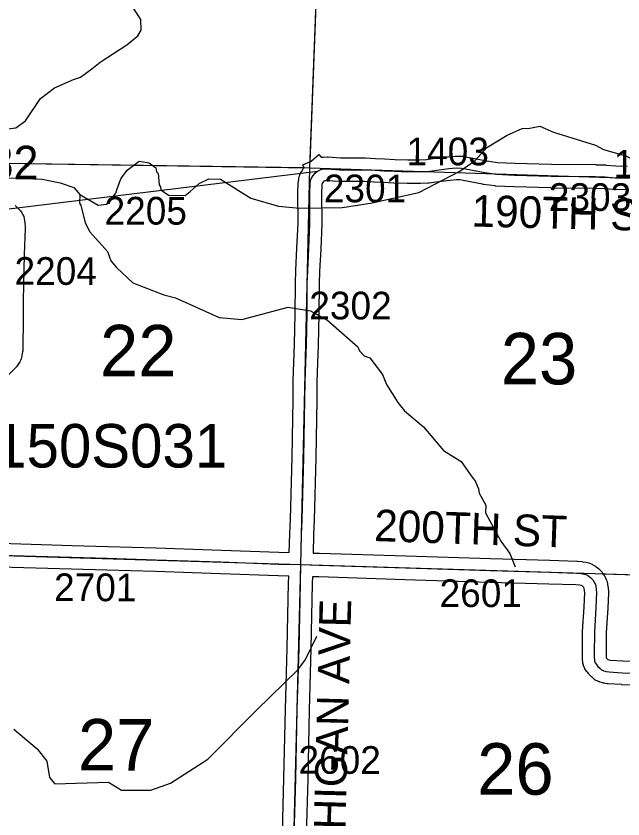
# Model space of a CAD drawing. Extents: x -157.2 to -99.3, y 12.2 to 46.2.
# Drawn here: x -119.599 to -118.065, y 29.552 to 31.582 of the extents above; entities that cross this region are included whole.
import ezdxf

# ---------------------------------------------------------------- set-up
doc = ezdxf.new("R2010")
doc.units = 0
for name, color, linetype in [('tdCoHydroRiver', 7, 'Continuous'), ('tdCoSecRdNmbr', 7, 'Continuous'), ('tdCoSecRdTxt', 7, 'Continuous'), ('tdCoSecRteBand', 7, 'Continuous'), ('tdCoSecRteCL', 7, 'Continuous'), ('tdCoSectLine', 7, 'Continuous'), ('tdCoSectLinePart', 7, 'Continuous'), ('tdCoSectNmbr', 7, 'Continuous'), ('tdCoStrucPriMaintName', 7, 'Continuous'), ('tdCoStrucSecFHWANum', 7, 'Continuous'), ('tdCoSurfGravel', 7, 'Continuous'), ('tdCoSurfLNO', 7, 'Continuous')]:
    doc.layers.add(name, color=color, linetype=linetype)

msp = doc.modelspace()

# ---------------------------------------------------------------- linework, layer by layer
at = {"layer": 'tdCoHydroRiver'}
for points in [[(-119.7771, 31.3719), (-119.7505, 31.3617), (-119.723, 31.331), (-119.692, 31.3112), (-119.6324, 31.2953), (-119.5992, 31.2992), (-119.575, 31.3174), (-119.5372, 31.3732), (-119.5018, 31.4006), (-119.4538, 31.4214), (-119.4363, 31.4273), (-119.4073, 31.4486), (-119.3864, 31.4653), (-119.3189, 31.5092), (-119.2915, 31.5322), (-119.2832, 31.5461), (-119.284, 31.573), (-119.3188, 31.6292)], [(-118.3006, 31.2984), (-118.2752, 31.304), (-118.2409, 31.2888), (-118.1345, 31.2559), (-118.1143, 31.2443), (-118.058, 31.2286), (-118.0113, 31.2052), (-117.9674, 31.193), (-117.8684, 31.1792), (-117.8369, 31.1768), (-117.802, 31.1853), (-117.6989, 31.2046), (-117.6528, 31.2175), (-117.6398, 31.2314), (-117.6059, 31.2573), (-117.5706, 31.2815), (-117.5116, 31.3036), (-117.396, 31.3162), (-117.3646, 31.3106), (-117.3099, 31.2918), (-117.2478, 31.2569), (-117.2015, 31.2178), (-117.1399, 31.1625)], [(-119.4381, 31.1307), (-119.3915, 31.1041), (-119.3694, 31.1067), (-119.3465, 31.1345), (-119.3447, 31.1423), (-119.3345, 31.1704), (-119.3181, 31.1921), (-119.2875, 31.2149), (-119.2624, 31.2111), (-119.2454, 31.198), (-119.2441, 31.1885), (-119.2394, 31.1836), (-119.2371, 31.1551), (-119.234, 31.1503), (-119.2327, 31.1424), (-119.2141, 31.1293), (-119.1715, 31.1281), (-119.1586, 31.1388), (-119.136, 31.1587), (-119.112, 31.1707), (-119.082, 31.1698), (-119.006, 31.122), (-118.9356, 31.1011), (-118.8821, 31.0965), (-118.7747, 31.0983), (-118.7034, 31.109), (-118.5812, 31.1356), (-118.4772, 31.1896), (-118.4386, 31.2169), (-118.4093, 31.2493), (-118.3579, 31.281), (-118.3196, 31.2973), (-118.3006, 31.2984)], [(-119.8542, 31.2635), (-119.8356, 31.2504), (-119.8327, 31.2409), (-119.8082, 31.2134), (-119.7896, 31.2018), (-119.7491, 31.1834), (-119.6894, 31.1754), (-119.5333, 31.1696), (-119.4878, 31.1604), (-119.4534, 31.1484), (-119.4381, 31.1307)], [(-119.4381, 31.1307), (-119.4387, 31.1086), (-119.4357, 31.1038), (-119.4243, 31.0593), (-119.4123, 31.0369), (-119.3679, 30.9867), (-119.3591, 30.9628), (-119.3453, 30.9467), (-119.3038, 30.9077), (-119.2257, 30.8771), (-119.196, 30.87), (-119.0853, 30.8196), (-119.0286, 30.8149), (-118.911, 30.8464), (-118.8545, 30.837), (-118.811, 30.8121), (-118.7355, 30.7454), (-118.731, 30.7358), (-118.7187, 30.7228), (-118.7047, 30.7177), (-118.6727, 30.6758), (-118.6623, 30.6503), (-118.6336, 30.6053), (-118.6168, 30.5843), (-118.569, 30.5436), (-118.5186, 30.4838), (-118.4736, 30.4558), (-118.4447, 30.4139), (-118.4386, 30.4075), (-118.4297, 30.3867), (-118.4284, 30.3756), (-118.4119, 30.3452), (-118.4124, 30.3263), (-118.3734, 30.2542), (-118.3505, 30.2236), (-118.3372, 30.1901)], [(-119.6045, 29.7798), (-119.5459, 29.7293), (-119.5215, 29.6986), (-119.5147, 29.6574), (-119.5009, 29.6413), (-119.3651, 29.6454), (-119.3325, 29.6256), (-119.2584, 29.6252), (-119.209, 29.6427), (-119.1142, 29.7033), (-118.9909, 29.8277), (-118.8872, 29.929), (-118.8675, 29.9553), (-118.8391, 30.0145)]]:
    msp.add_lwpolyline(points, dxfattribs=at)
at = {"layer": 'tdCoSecRteBand'}
for points in [[(-118.9083, 30.2261), (-118.9072, 30.2724), (-118.9072, 30.2728), (-118.9072, 30.2731), (-118.9055, 30.3105), (-118.9013, 30.4669), (-118.8988, 30.6129), (-118.8984, 30.6592), (-118.8984, 30.6596), (-118.8983, 30.6599), (-118.8951, 30.7525), (-118.8934, 30.8287), (-118.8929, 30.9059), (-118.8929, 30.9063), (-118.8929, 30.9067), (-118.8919, 30.9385), (-118.8919, 30.9388), (-118.8919, 30.9391), (-118.889, 30.9959), (-118.8863, 31.0577), (-118.8868, 31.1329), (-118.8868, 31.1336), (-118.8867, 31.1343), (-118.8858, 31.1599), (-118.8857, 31.1613), (-118.8855, 31.1626), (-118.8845, 31.1702), (-118.8841, 31.1739), (-118.8827, 31.1773), (-118.8805, 31.183), (-118.8794, 31.1859), (-118.8777, 31.1885), (-118.873, 31.1957), (-118.8721, 31.197), (-118.871, 31.1983), (-118.871, 31.1984), (-118.8744, 31.2059), (-118.8534, 31.2154), (-118.8334, 31.2321), (-118.8275, 31.2249), (-118.8255, 31.2254), (-118.8223, 31.2255), (-118.8129, 31.2257), (-118.8115, 31.2258), (-118.81, 31.2257), (-118.7793, 31.2235), (-118.7165, 31.2235), (-118.7157, 31.2235), (-118.6908, 31.222), (-118.6679, 31.2208), (-118.6415, 31.2196), (-118.6091, 31.2184), (-118.5782, 31.2188), (-118.5618, 31.2193), (-118.5457, 31.2215), (-118.5455, 31.2215), (-118.5452, 31.2216), (-118.5085, 31.226), (-118.5081, 31.2261), (-118.5076, 31.2261), (-118.4892, 31.2278), (-118.4872, 31.228), (-118.4853, 31.2279), (-118.4719, 31.2274), (-118.4698, 31.2274), (-118.4677, 31.227), (-118.4581, 31.2253), (-118.4579, 31.2252), (-118.4577, 31.2252), (-118.409, 31.2157), (-118.3818, 31.2121), (-118.338, 31.2099), (-118.2458, 31.2072), (-118.1337, 31.2063), (-118.1334, 31.2063), (-118.133, 31.2062), (-118.1096, 31.2055), (-118.1087, 31.2055), (-118.1077, 31.2054), (-118.0826, 31.203), (-118.0541, 31.2023)], [(-118.0556, 31.1423), (-118.0851, 31.1431), (-118.0862, 31.1431), (-118.0872, 31.1432), (-118.1124, 31.1456), (-118.1346, 31.1463), (-118.2467, 31.1472), (-118.247, 31.1473), (-118.2473, 31.1473), (-118.34, 31.15), (-118.3403, 31.15), (-118.3406, 31.15), (-118.386, 31.1522), (-118.3873, 31.1523), (-118.3885, 31.1524), (-118.4179, 31.1564), (-118.4187, 31.1565), (-118.4196, 31.1567), (-118.4689, 31.1663), (-118.4763, 31.1676), (-118.4855, 31.1679), (-118.5017, 31.1664), (-118.5377, 31.162), (-118.5552, 31.1596), (-118.5569, 31.1594), (-118.5585, 31.1593), (-118.5768, 31.1588), (-118.577, 31.1588), (-118.5771, 31.1588), (-118.609, 31.1583), (-118.6097, 31.1583), (-118.6105, 31.1584), (-118.6438, 31.1596), (-118.644, 31.1596), (-118.6441, 31.1596), (-118.6707, 31.1608), (-118.6708, 31.1608), (-118.6709, 31.1609), (-118.6941, 31.1621), (-118.6942, 31.1621), (-118.6943, 31.1621), (-118.7183, 31.1635), (-118.7803, 31.1635), (-118.7814, 31.1635), (-118.7824, 31.1636), (-118.8128, 31.1657), (-118.8175, 31.1656), (-118.8188, 31.1653), (-118.8212, 31.1642), (-118.8219, 31.1636), (-118.8237, 31.1614), (-118.8256, 31.1586), (-118.8259, 31.1563), (-118.8268, 31.1326), (-118.8263, 31.0573), (-118.8263, 31.0566), (-118.8263, 31.0559), (-118.829, 30.9932), (-118.829, 30.9931), (-118.829, 30.993), (-118.832, 30.9363), (-118.8329, 30.9052), (-118.8334, 30.8281), (-118.8334, 30.8279), (-118.8334, 30.8276), (-118.8352, 30.7509), (-118.8352, 30.7507), (-118.8352, 30.7506), (-118.8384, 30.6582), (-118.8389, 30.6122), (-118.8389, 30.6121), (-118.8389, 30.612), (-118.8413, 30.4658), (-118.8413, 30.4656), (-118.8413, 30.4655), (-118.8455, 30.3086), (-118.8455, 30.3084), (-118.8455, 30.3081), (-118.8473, 30.2707), (-118.8484, 30.2246), (-118.8484, 30.2245), (-118.8322, 30.2241), (-118.8322, 30.2241), (-118.8321, 30.2241), (-118.6141, 30.2172), (-118.3998, 30.2105), (-118.2502, 30.2063), (-118.2501, 30.2063), (-118.25, 30.2063), (-118.1814, 30.2038), (-118.1807, 30.2038), (-118.1799, 30.2037), (-118.1684, 30.2028), (-118.1676, 30.2027), (-118.1668, 30.2026), (-118.1579, 30.2014), (-118.1544, 30.2009), (-118.1511, 30.1996), (-118.1454, 30.1974), (-118.1431, 30.1964), (-118.1409, 30.1951), (-118.136, 30.1922), (-118.1341, 30.1911), (-118.1324, 30.1897), (-118.127, 30.1852), (-118.1255, 30.184), (-118.1242, 30.1827), (-118.1196, 30.1778), (-118.1178, 30.1759), (-118.1163, 30.1737), (-118.1124, 30.1678), (-118.1111, 30.1659), (-118.1101, 30.1637), (-118.1072, 30.1573), (-118.1057, 30.1541), (-118.105, 30.1506), (-118.1042, 30.1469), (-118.1041, 30.1462), (-118.104, 30.1454), (-118.1027, 30.137), (-118.1026, 30.1363), (-118.1026, 30.1356), (-118.1018, 30.1279), (-118.1016, 30.1258), (-118.1017, 30.1237), (-118.1034, 30.0855), (-118.1035, 30.0852), (-118.1035, 30.085), (-118.1071, 30.0236), (-118.1076, 29.9692), (-118.1074, 29.9611), (-118.1073, 29.9599), (-118.1061, 29.9584), (-118.1031, 29.9554), (-118.1028, 29.9551), (-118.101, 29.9546), (-118.0967, 29.9539), (-118.0655, 29.9518), (-117.9368, 29.9469)], [(-119.6014, 31.103), (-119.5952, 31.0973), (-119.594, 31.0961), (-119.5928, 31.0948), (-119.5882, 31.0894), (-119.5861, 31.087), (-119.5846, 31.0842), (-119.5819, 31.0793), (-119.5795, 31.075), (-119.5786, 31.0701), (-119.5774, 31.0632), (-119.5771, 31.0616), (-119.577, 31.0599), (-119.5762, 31.0483), (-119.5761, 31.0467), (-119.5762, 31.0451), (-119.5789, 30.9791), (-119.5814, 30.8626), (-119.5814, 30.8205), (-119.5814, 30.8203), (-119.5814, 30.8202), (-119.5821, 30.7381), (-119.5821, 30.7356), (-119.5825, 30.7331), (-119.584, 30.7247), (-119.5843, 30.7234), (-119.5846, 30.7222), (-119.5863, 30.7158), (-119.5875, 30.7115), (-119.5898, 30.7077), (-119.5942, 30.7006), (-119.596, 30.6978), (-119.5982, 30.6955), (-119.6259, 30.6671)], [(-119.6383, 30.2492), (-119.4571, 30.2438), (-119.3681, 30.2413), (-119.368, 30.2413), (-119.368, 30.2413), (-119.245, 30.2376), (-119.2449, 30.2376), (-119.2448, 30.2376), (-119.0801, 30.232), (-119.0801, 30.232), (-119.0801, 30.232), (-118.9344, 30.2268), (-118.9083, 30.2261)], [(-118.9267, 29.4832), (-118.9218, 29.6557), (-118.9181, 29.8287), (-118.9181, 29.8288), (-118.9181, 29.8289), (-118.9136, 29.9847), (-118.9102, 30.149), (-118.9102, 30.1491), (-118.9102, 30.1491), (-118.9098, 30.1661), (-118.9099, 30.1661), (-118.9362, 30.1668), (-118.9363, 30.1668), (-118.9364, 30.1668), (-119.0822, 30.172), (-119.2468, 30.1777), (-119.3698, 30.1814), (-119.4588, 30.1838), (-119.4588, 30.1838), (-119.4588, 30.1838), (-119.6401, 30.1892)], [(-117.9387, 29.8869), (-118.0682, 29.8918), (-118.0686, 29.8919), (-118.0691, 29.8919), (-118.1021, 29.8941), (-118.1035, 29.8942), (-118.1049, 29.8944), (-118.1125, 29.8957), (-118.1145, 29.896), (-118.1165, 29.8966), (-118.1222, 29.8983), (-118.1235, 29.8987), (-118.1248, 29.8992), (-118.1302, 29.9015), (-118.1351, 29.9034), (-118.1389, 29.9069), (-118.1439, 29.9114), (-118.1444, 29.9119), (-118.145, 29.9124), (-118.1494, 29.9169), (-118.1504, 29.9179), (-118.1513, 29.9189), (-118.155, 29.9233), (-118.1557, 29.9243), (-118.1564, 29.9252), (-118.1594, 29.9294), (-118.161, 29.9317), (-118.1622, 29.9343), (-118.1634, 29.937), (-118.1643, 29.9389), (-118.1649, 29.9408), (-118.1656, 29.9433), (-118.1666, 29.9465), (-118.1668, 29.9499), (-118.167, 29.9536), (-118.1671, 29.9537), (-118.1671, 29.9538), (-118.1673, 29.958), (-118.1673, 29.9585), (-118.1673, 29.959), (-118.1676, 29.9681), (-118.1676, 29.9687), (-118.1676, 29.9692), (-118.1671, 30.0249), (-118.1671, 30.0257), (-118.1671, 30.0264), (-118.1634, 30.0884), (-118.1617, 30.1243), (-118.1622, 30.129), (-118.1632, 30.1355), (-118.1636, 30.1365), (-118.1648, 30.1383), (-118.1664, 30.14), (-118.1687, 30.1419), (-118.1696, 30.1424), (-118.1697, 30.1424), (-118.1742, 30.143), (-118.1843, 30.1439), (-118.252, 30.1463), (-118.4016, 30.1505), (-118.4016, 30.1505), (-118.4017, 30.1505), (-118.616, 30.1572), (-118.616, 30.1572), (-118.616, 30.1572), (-118.8339, 30.1641), (-118.8498, 30.1645), (-118.8502, 30.1477), (-118.8537, 29.9833), (-118.8537, 29.9832), (-118.8537, 29.9831), (-118.8581, 29.8273), (-118.8618, 29.6543), (-118.8618, 29.6542), (-118.8618, 29.6541), (-118.8667, 29.4816)]]:
    msp.add_lwpolyline(points, dxfattribs=at)
at = {"layer": 'tdCoSecRteCL'}
for points in [[(-118.8346, 31.191), (-118.8287, 31.1938), (-118.8215, 31.1955), (-118.8121, 31.1957), (-118.7803, 31.1935), (-118.7174, 31.1935), (-118.6925, 31.192), (-118.6693, 31.1908), (-118.6427, 31.1896), (-118.6094, 31.1883), (-118.5776, 31.1888), (-118.5594, 31.1893), (-118.5416, 31.1918), (-118.5049, 31.1962), (-118.4864, 31.198), (-118.473, 31.1975), (-118.4634, 31.1957), (-118.4139, 31.1861), (-118.3845, 31.1822), (-118.3391, 31.18), (-118.2464, 31.1772), (-118.134, 31.1763), (-118.1105, 31.1755), (-118.0844, 31.1731), (-118.0548, 31.1723)], [(-118.8791, 30.1953), (-118.8772, 30.2717), (-118.8755, 30.3094), (-118.8713, 30.4663), (-118.8689, 30.6125), (-118.8684, 30.6589), (-118.8652, 30.7516), (-118.8634, 30.8283), (-118.8629, 30.9057), (-118.8619, 30.9375), (-118.859, 30.9945), (-118.8563, 31.0572), (-118.8568, 31.1331), (-118.8558, 31.1588), (-118.8548, 31.1664), (-118.8526, 31.1721), (-118.8479, 31.1792), (-118.8432, 31.1849), (-118.8373, 31.1898)], [(-119.9174, 30.2276), (-119.9142, 30.2269), (-119.9001, 30.2266), (-119.7652, 30.2229), (-119.6392, 30.2192), (-119.4579, 30.2138), (-119.3689, 30.2113), (-119.2459, 30.2076), (-119.0811, 30.202), (-118.9354, 30.1968), (-118.8791, 30.1953)], [(-118.8967, 29.4823), (-118.8918, 29.6549), (-118.8881, 29.8281), (-118.8836, 29.9839), (-118.8802, 30.1484), (-118.8791, 30.1953)], [(-118.8791, 30.1953), (-118.833, 30.1941), (-118.615, 30.1872), (-118.4007, 30.1805), (-118.251, 30.1763), (-118.1825, 30.1739), (-118.1709, 30.1729), (-118.162, 30.1716), (-118.1563, 30.1694), (-118.1514, 30.1665), (-118.146, 30.162), (-118.1413, 30.1571), (-118.1374, 30.1512), (-118.1344, 30.1448), (-118.1337, 30.1411), (-118.1324, 30.1327), (-118.1317, 30.125), (-118.1334, 30.0868), (-118.1371, 30.0247), (-118.1376, 29.9689), (-118.1374, 29.9598), (-118.1371, 29.9556), (-118.1369, 29.9519), (-118.1361, 29.9494), (-118.1349, 29.9467), (-118.1319, 29.9425), (-118.1282, 29.9381), (-118.1238, 29.9337), (-118.1189, 29.9292), (-118.1134, 29.927), (-118.1078, 29.9253), (-118.1001, 29.924), (-118.0671, 29.9218), (-117.9376, 29.9169)]]:
    msp.add_lwpolyline(points, dxfattribs=at)
at = {"layer": 'tdCoSectLine'}
for points in [[(-118.8561, 31.1985), (-118.8183, 32.1899)], [(-119.8576, 31.2132), (-118.8561, 31.1985)], [(-118.8794, 30.1953), (-118.8561, 31.1985)], [(-118.8561, 31.1985), (-117.8622, 31.1659)], [(-119.8841, 30.2262), (-118.8794, 30.1953)], [(-118.9042, 29.1947), (-118.8794, 30.1953)], [(-118.8794, 30.1953), (-117.8882, 30.1653)]]:
    msp.add_lwpolyline(points, dxfattribs=at)
at = {"layer": 'tdCoSectLinePart'}
for points in [[(-118.8555, 31.2134), (-118.8194, 32.1628)], [(-119.8576, 31.2132), (-118.8704, 31.1987)], [(-118.1165, 30.1722), (-117.8882, 30.1653)]]:
    msp.add_lwpolyline(points, dxfattribs=at)
at = {"layer": 'tdCoSurfGravel'}
for points in [[(-118.8346, 31.191), (-118.8287, 31.1938), (-118.8215, 31.1955), (-118.8121, 31.1957), (-118.7803, 31.1935), (-118.7174, 31.1935), (-118.6925, 31.192), (-118.6693, 31.1908), (-118.6427, 31.1896), (-118.6094, 31.1883), (-118.5776, 31.1888), (-118.5594, 31.1893), (-118.5416, 31.1918), (-118.5049, 31.1962), (-118.4864, 31.198), (-118.473, 31.1975), (-118.4634, 31.1957), (-118.4139, 31.1861), (-118.3845, 31.1822), (-118.3391, 31.18), (-118.2464, 31.1772), (-118.134, 31.1763), (-118.1105, 31.1755), (-118.0844, 31.1731), (-118.0548, 31.1723)], [(-118.8967, 29.4823), (-118.8918, 29.6549), (-118.8881, 29.8281), (-118.8836, 29.9839), (-118.8802, 30.1484), (-118.8791, 30.1953), (-118.8772, 30.2717), (-118.8755, 30.3094), (-118.8713, 30.4663), (-118.8689, 30.6125), (-118.8684, 30.6589), (-118.8652, 30.7516), (-118.8634, 30.8283), (-118.8629, 30.9057), (-118.8619, 30.9375), (-118.859, 30.9945), (-118.8563, 31.0572), (-118.8568, 31.1331), (-118.8558, 31.1588), (-118.8548, 31.1664), (-118.8526, 31.1721), (-118.8479, 31.1792), (-118.8432, 31.1849), (-118.8373, 31.1898)], [(-119.6392, 30.2192), (-119.4579, 30.2138), (-119.3689, 30.2113), (-119.2459, 30.2076), (-119.0811, 30.202), (-118.9354, 30.1968), (-118.8791, 30.1953), (-118.833, 30.1941), (-118.615, 30.1872), (-118.4007, 30.1805), (-118.251, 30.1763), (-118.1825, 30.1739), (-118.1709, 30.1729), (-118.162, 30.1716), (-118.1563, 30.1694), (-118.1514, 30.1665), (-118.146, 30.162), (-118.1413, 30.1571), (-118.1374, 30.1512), (-118.1344, 30.1448), (-118.1337, 30.1411), (-118.1324, 30.1327), (-118.1317, 30.125), (-118.1334, 30.0868), (-118.1371, 30.0247), (-118.1376, 29.9689), (-118.1374, 29.9598), (-118.1371, 29.9556), (-118.1369, 29.9519), (-118.1361, 29.9494), (-118.1349, 29.9467), (-118.1319, 29.9425), (-118.1282, 29.9381), (-118.1238, 29.9337), (-118.1189, 29.9292), (-118.1134, 29.927), (-118.1078, 29.9253), (-118.1001, 29.924), (-118.0671, 29.9218), (-117.9376, 29.9169)]]:
    msp.add_lwpolyline(points, dxfattribs=at)
at = {"layer": 'tdCoSurfLNO'}
msp.add_lwpolyline([(-119.6597, 31.0893), (-118.8373, 31.1898), (-118.8346, 31.191)], dxfattribs=at)

# ---------------------------------------------------------------- texts
at = {"layer": 'tdCoSecRdNmbr'}
for s, rotation, p in [('1403', 359.9091, (-118.6121, 31.2048)), ('1405', 359.9095, (-118.0887, 31.1733)), ('2301', 359.909, (-118.8211, 31.1113)), ('2303', 359.9094, (-118.2524, 31.0895)), ('2205', 359.8897, (-119.3754, 31.055)), ('2204', 359.9084, (-119.6029, 30.9026)), ('2302', 359.909, (-118.8579, 30.8153)), ('2701', 359.9085, (-119.503, 30.1031)), ('2601', 359.9093, (-118.5286, 30.0882)), ('2602', 359.909, (-118.8852, 29.6667))]:
    msp.add_text(s, height=0.07, rotation=rotation, dxfattribs=at).set_placement(p)
at = {"layer": 'tdCoSecRdTxt'}
for s, rotation, p in [('190TH ST', 358.5887, (-118.4485, 31.05)), ('200TH ST', 358.0472, (-118.6949, 30.255)), ('MICHIGAN AVE', 88.5269, (-118.7716, 29.3288))]:
    msp.add_text(s, height=0.08, rotation=rotation, dxfattribs=at).set_placement(p)
at = {"layer": 'tdCoSectNmbr'}
for s, rotation, p in [('22', 359.9085, (-119.3868, 30.6714)), ('23', 359.9093, (-118.3739, 30.6512)), ('27', 359.9086, (-119.4426, 29.6751)), ('26', 359.9093, (-118.4337, 29.6141))]:
    msp.add_text(s, height=0.13, rotation=rotation, dxfattribs=at).set_placement(p)
at = {"layer": 'tdCoStrucPriMaintName'}
msp.add_text('97150S031', height=0.11, dxfattribs=at).set_placement((-119.8179, 30.4407))
at = {"layer": 'tdCoStrucSecFHWANum'}
msp.add_text('353282', height=0.085, dxfattribs=at).set_placement((-119.9215, 31.169))

doc.saveas('drawing.dxf')
